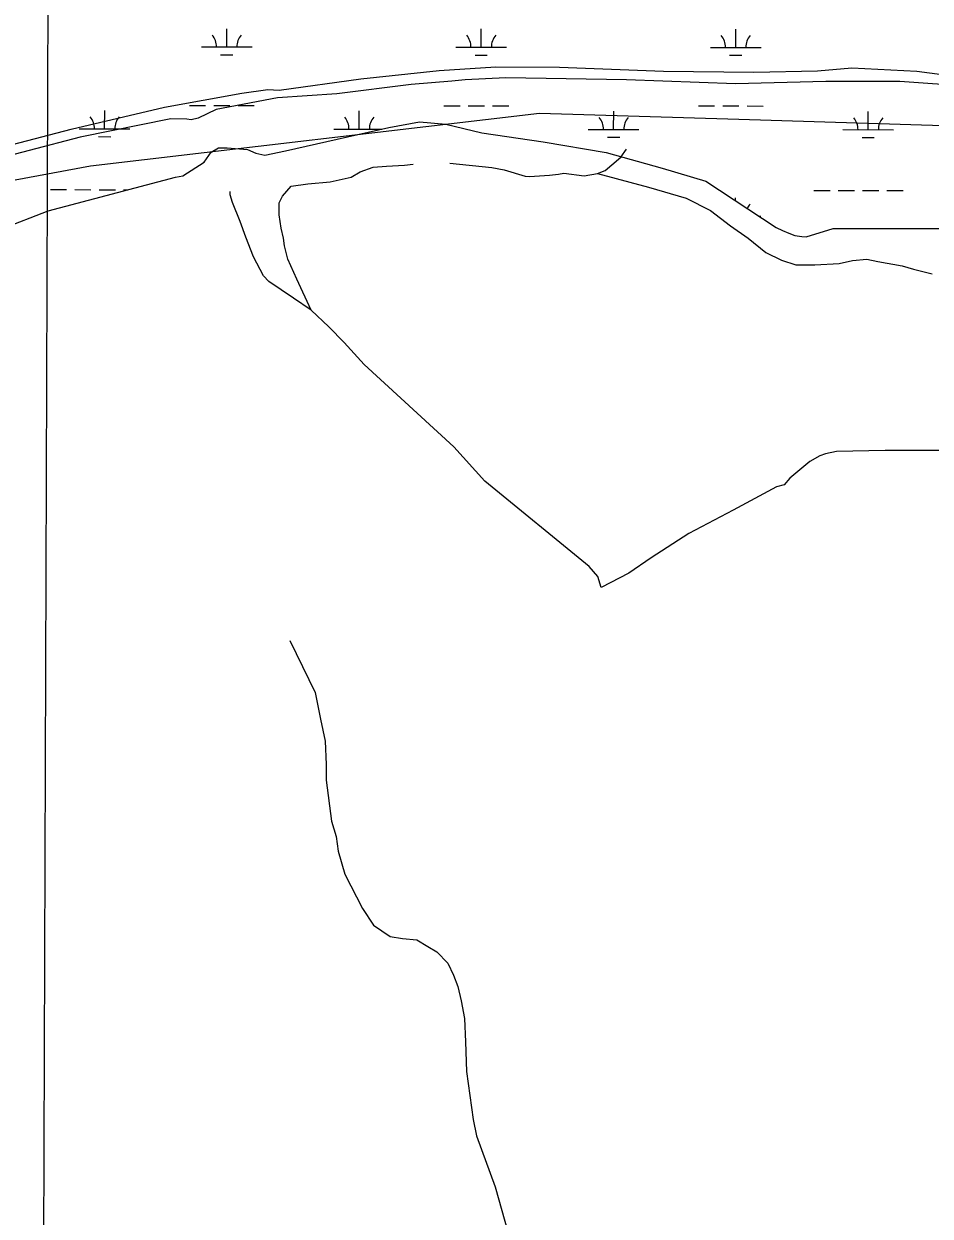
# Model space of a CAD drawing. Extents: x 3148686 to 3186545, y 916144 to 941516.
# Drawn here: x 3160716 to 3162503, y 922106 to 924458 of the extents above; entities that cross this region are included whole.
import ezdxf

# ---------------------------------------------------------------- set-up
doc = ezdxf.new("R2010")
doc.units = 0
for name, color, linetype in [('V-GRID-MAJR', 7, 'Continuous'), ('V-SITE-VEGE', 7, 'Continuous'), ('V-TOPO-BNDY', 7, 'Continuous'), ('V-TOPO-SHOR', 7, 'Continuous'), ('V-WETL-SWMP', 7, 'Continuous')]:
    doc.layers.add(name, color=color, linetype=linetype)

msp = doc.modelspace()

# ---------------------------------------------------------------- linework, layer by layer
at = {"layer": 'V-GRID-MAJR'}
msp.add_spline([(3160753.6, 921529.2), (3160773.9, 927589.6), (3160794.2, 933652.6), (3160814.5, 939715.7), (3160814.5, 939718.2)], degree=3, dxfattribs=at)
at = {"layer": 'V-SITE-VEGE'}
msp.add_lwpolyline([(3160489.4, 923983), (3160763.8, 924089.4), (3161015.1, 924155.7), (3161029.9, 924158.3), (3161071.4, 924185.5), (3161085.4, 924205), (3161099.9, 924213.5), (3161116.8, 924213.9), (3161157.2, 924210.4), (3161173.3, 924202.9), (3161191.3, 924199.3), (3161232.2, 924207.9), (3161436.1, 924253.7), (3161496.2, 924264.9), (3161548, 924260.4), (3161619.1, 924243.1), (3161740.5, 924225.7), (3161864.6, 924204.1), (3161974.7, 924173.3), (3162061.3, 924147.6), (3162199.8, 924056.7), (3162212.1, 924050.3), (3162224.6, 924045), (3162236.7, 924040.6), (3162250.4, 924038.4), (3162259.1, 924038.3), (3162312.2, 924054.6), (3162551.2, 924054.6)], dxfattribs=at)
at = {"layer": 'V-TOPO-BNDY'}
msp.add_lwpolyline([(3165259.9, 923662.7), (3164600.9, 923797.2), (3164015.7, 924021.2), (3163941.6, 924049.9), (3163762.7, 924086.7), (3163273.2, 924192.5), (3163223.3, 924196.8), (3162529.1, 924257.1), (3162126.3, 924269.4), (3161732.9, 924281.4), (3160847.8, 924177.7), (3160641.8, 924139.1)], dxfattribs=at)
at = {"layer": 'V-TOPO-SHOR'}
for points in [[(3162582.4, 924334.7), (3162443.9, 924344.7), (3162297.4, 924344.4), (3162119.7, 924339.6), (3161904.8, 924348), (3161666.3, 924351.9), (3161586.5, 924348), (3161560.4, 924344.9), (3161480.2, 924338.9), (3161333, 924320.4), (3161216.1, 924312.2), (3161095.5, 924289.5), (3161059.9, 924272.4), (3161046, 924269), (3161037.3, 924270.3), (3161005.8, 924270.7), (3160827.3, 924234.7), (3160625.4, 924182.3)], [(3160693.6, 924220), (3160809.7, 924250.4), (3160993.4, 924294.1), (3161145.9, 924321.3), (3161197.3, 924328.7), (3161219.7, 924327.4), (3161380.4, 924349.6), (3161535.4, 924366.2), (3161646.8, 924373.5), (3161772.7, 924372.6), (3161977.6, 924364.8), (3162155.6, 924363.1), (3162281.3, 924365.5), (3162349, 924371.2), (3162477.3, 924364.6), (3162642.3, 924343.3)], [(3161781.3, 924163.8), (3161821.2, 924158.3), (3161847.4, 924162.7), (3161862.7, 924169.2), (3161875.8, 924180.1), (3161893.4, 924195.4), (3161904.3, 924210.7)], [(3161282.5, 923893.3), (3161254.2, 923954.5), (3161236.7, 923993.9), (3161230.2, 924020.1), (3161228, 924035.4), (3161223.7, 924055.1), (3161219.3, 924081.3), (3161219.3, 924105.4), (3161225.9, 924118.5), (3161243.4, 924138.2), (3161276.2, 924142.5), (3161320, 924146.8), (3161361.5, 924155.5), (3161379, 924166.4), (3161405.2, 924175.2), (3161431.5, 924177.3), (3161466.5, 924179.5), (3161484, 924181.6)], [(3161556.1, 924183.7), (3161639.2, 924174.9), (3161663.2, 924170.5), (3161704.7, 924157.4), (3161713.5, 924157.3), (3161752.8, 924159.5), (3161770.3, 924161.7), (3161781.3, 924163.8)], [(3161847.4, 924162.7), (3161948, 924136.3), (3162022.3, 924114.4), (3162070.3, 924090.3), (3162109.7, 924059.6), (3162144.6, 924035.6), (3162179.6, 924007.1), (3162210.2, 923991.8), (3162238.6, 923983), (3162275.7, 923982.9), (3162323.8, 923985.1), (3162350.1, 923991.6), (3162378.5, 923993.8), (3162400.4, 923989.4), (3162448.4, 923980.6), (3162470.3, 923974), (3162507.5, 923965.2)], [(3162521.9, 923616.5), (3162414.7, 923616.6), (3162318.5, 923614.5), (3162296.7, 923610.2), (3162285.7, 923605.8), (3162266, 923594.9), (3162226.6, 923562.1), (3162215.7, 923549), (3162200.4, 923544.7), (3162115.1, 923498.9), (3162027.6, 923453), (3161953.2, 923405), (3161909.4, 923374.4), (3161854.7, 923346.1), (3161848.2, 923368), (3161830.7, 923387.7), (3161625.4, 923556.2), (3161564.3, 923624), (3161387.3, 923786), (3161348, 923829.8), (3161317.5, 923860.4), (3161282.5, 923893.3), (3161247.6, 923917.3), (3161199.5, 923950.2), (3161188.6, 923961.1), (3161168.9, 923998.3), (3161153.7, 924037.7), (3161142.8, 924068.3), (3161127.5, 924105.5), (3161123.2, 924120.8), (3161123.2, 924127.4)], [(3161240.3, 923241.8), (3161290.5, 923139), (3161301.3, 923086.5), (3161310, 923042.8), (3161312.2, 922996.9), (3161312.1, 922966.2), (3161323, 922885.3), (3161331.7, 922854.7), (3161336.1, 922826.3), (3161349.1, 922780.4), (3161384, 922712.6), (3161405.9, 922679.7), (3161438.6, 922657.8), (3161462.7, 922653.4), (3161491.1, 922651.2), (3161512.9, 922638.1), (3161530.4, 922627.1), (3161552.3, 922605.3), (3161563.2, 922581.2), (3161571.9, 922559.3), (3161578.4, 922530.9), (3161584.9, 922495.9), (3161587.1, 922450), (3161589.2, 922391), (3161602.2, 922296.9), (3161608.7, 922264.1), (3161645.8, 922163.5), (3161676.3, 922054.2)]]:
    msp.add_lwpolyline(points, dxfattribs=at)
at = {"layer": 'V-WETL-SWMP'}
for p, q in [((3161116.1, 924412.7), (3161116.1, 924448.7)), ((3161618, 924412.2), (3161618, 924448.2)), ((3162119.9, 924411.6), (3162119.9, 924447.6)), ((3161066.1, 924412.7), (3161166.1, 924412.6)), ((3161568, 924412.2), (3161668, 924412.1)), ((3162069.9, 924411.7), (3162169.9, 924411.6)), ((3161104.1, 924397.3), (3161128.1, 924397.2)), ((3161606, 924396.7), (3161630, 924396.7)), ((3162107.9, 924396.2), (3162131.9, 924396.2)), ((3160875.4, 924251.1), (3160875.5, 924287.1)), ((3161042.5, 924297.3), (3161074.5, 924297.3)), ((3161090.5, 924297.3), (3161122.5, 924297.3)), ((3161138.5, 924297.2), (3161170.5, 924297.2)), ((3161377.3, 924250.6), (3161377.4, 924286.6)), ((3161544.4, 924296.8), (3161576.4, 924296.8)), ((3161592.4, 924296.8), (3161624.4, 924296.7)), ((3161640.4, 924296.7), (3161672.4, 924296.7)), ((3161879.2, 924250), (3161879.3, 924286)), ((3162046.4, 924296.3), (3162078.4, 924296.2)), ((3162094.4, 924296.2), (3162126.4, 924296.2)), ((3162142.4, 924296.2), (3162174.4, 924296.1)), ((3162381.1, 924249.5), (3162381.2, 924285.5)), ((3160825.4, 924251.1), (3160925.4, 924251)), ((3160863.4, 924235.7), (3160887.4, 924235.6)), ((3161327.3, 924250.6), (3161421.8, 924250.5)), ((3161829.2, 924250.1), (3161929.2, 924250)), ((3161867.2, 924234.6), (3161891.2, 924234.6)), ((3162331.1, 924249.5), (3162431.1, 924249.4)), ((3162369.1, 924234.1), (3162393.1, 924234.1)), ((3160768.5, 924131.1), (3160800.5, 924131.1)), ((3160816.5, 924131.1), (3160848.5, 924131)), ((3160864.5, 924131), (3160896.5, 924131)), ((3160912.5, 924131), (3160921.4, 924131)), ((3162274.2, 924129.5), (3162306.2, 924129.5)), ((3162322.2, 924129.5), (3162354.2, 924129.5)), ((3162370.2, 924129.4), (3162402.2, 924129.4)), ((3162418.2, 924129.4), (3162450.2, 924129.4)), ((3162119.6, 924109.4), (3162119.6, 924115)), ((3162166, 924078.9), (3162169.5, 924078.9))]:
    msp.add_line(p, q, dxfattribs=at)
msp.add_lwpolyline([(3160489.4, 923983), (3160763.8, 924089.4), (3161015.1, 924155.7), (3161029.9, 924158.3), (3161071.4, 924185.5), (3161085.4, 924205), (3161099.9, 924213.5), (3161116.8, 924213.9), (3161157.2, 924210.4), (3161173.3, 924202.9), (3161191.3, 924199.3), (3161232.2, 924207.9), (3161436.1, 924253.7), (3161496.2, 924264.9), (3161548, 924260.4), (3161619.1, 924243.1), (3161740.5, 924225.7), (3161864.6, 924204.1), (3161974.7, 924173.3), (3162061.3, 924147.6), (3162199.8, 924056.7), (3162212.1, 924050.3), (3162224.6, 924045), (3162236.7, 924040.6), (3162250.4, 924038.4), (3162259.1, 924038.3), (3162312.2, 924054.6), (3162551.2, 924054.6)], dxfattribs=at)
for centre, start, end in [((3161060.8, 924413.2), 359.1678, 40.7115), ((3161171.3, 924413.1), 139.1678, 180.7115), ((3161562.7, 924412.7), 359.1678, 40.7115), ((3161673.2, 924412.6), 139.1678, 180.7115), ((3162064.6, 924412.2), 359.1678, 40.7115), ((3162175.1, 924412.1), 139.1678, 180.7115), ((3160820.2, 924251.6), 359.1678, 40.7115), ((3160930.7, 924251.5), 139.1678, 180.7115), ((3161322.1, 924251.1), 359.1678, 40.7115), ((3161432.6, 924251), 139.1678, 180.7115), ((3161824, 924250.6), 359.1678, 40.7115), ((3161934.5, 924250.4), 139.1678, 180.7115), ((3162325.9, 924250), 359.1678, 40.7115), ((3162436.4, 924249.9), 139.1678, 180.7115), ((3162174.8, 924079.4), 139.1678, 155.2042)]:
    msp.add_arc(centre, 35.2, start, end, dxfattribs=at)

doc.saveas('drawing.dxf')
